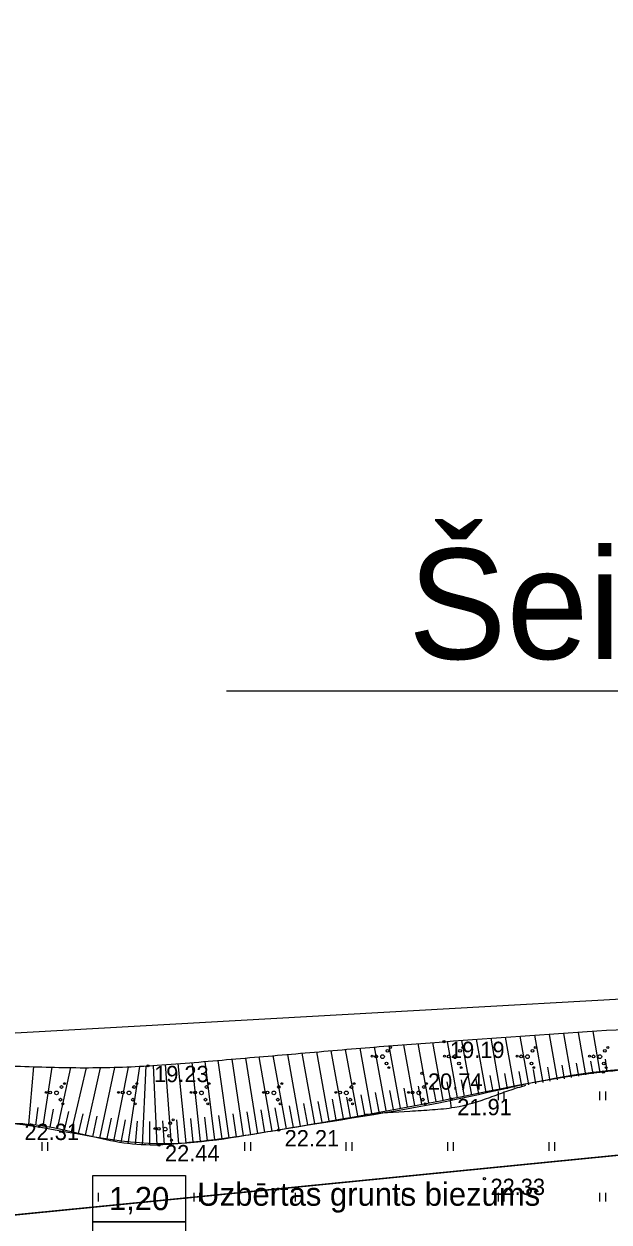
# Model space of a CAD drawing. Extents: x 521824 to 524158, y 294774 to 296228.
# Drawn here: x 522090.3 to 522130.6, y 296028.6 to 296111.3 of the extents above; entities that cross this region are included whole.
import ezdxf

# ---------------------------------------------------------------- set-up
doc = ezdxf.new("R2010")
doc.units = 0
for name, color, linetype in [('Geolite Projekts', 7, 'Continuous'), ('GL Atradnes kontura', 7, 'Continuous'), ('GL Urbumi Krajumu aprekina plans', 7, 'Continuous'), ('GL4 Segkartas izplatības laukums', 7, 'Continuous'), ('GL7 Citi Izplatības laukumi', 7, 'Continuous'), ('HIDG_PLIN_####_####_#', 7, 'Continuous'), ('RAMI_UZMR_####_####_#', 7, 'Continuous'), ('RELJ_AATZ_####_TKST_#', 7, 'Continuous'), ('RELJ_ELEM_####_####_#', 7, 'Continuous'), ('RELJ_HORZ_RESN_####_#', 7, 'Continuous'), ('RELJ_NOGA_####_####_#', 7, 'Continuous'), ('ROBZ_IERR_####_####_#', 7, 'Continuous'), ('ROBZ_UZMR_####_####_#', 7, 'Continuous'), ('TERT_ELEM_####_####_#', 7, 'Continuous'), ('TERT_KONT_####_####_#', 7, 'Continuous')]:
    doc.layers.add(name, color=color, linetype=linetype)

msp = doc.modelspace()

# ---------------------------------------------------------------- linework, layer by layer
at = {"layer": 'Geolite Projekts'}
msp.add_lwpolyline([(522219.082, 296028.598), (522170.273, 296065.227), (522104.226, 296065.227)], dxfattribs=at)
at = {"layer": 'GL Atradnes kontura'}
msp.add_lwpolyline([(521873.3, 295920.729), (521993.224, 295987.196), (522041.36, 296024.307), (522231.747, 296043.148), (522231.747, 296043.148), (522324.238, 295937.68), (522172.848, 295833.392), (522160.802, 295825.572), (522154.447, 295832.015), (522095.923, 295791.504), (521999.655, 295722.606), (521986.667, 295713.792), (521905.108, 295850.089)], close=True, dxfattribs=at)
at = {"layer": 'GL Urbumi Krajumu aprekina plans'}
for points in [[(522095.004, 296031.81), (522101.404, 296031.81), (522101.404, 296028.61), (522095.004, 296028.61)], [(522095.004, 296028.61), (522101.404, 296028.61), (522101.404, 296025.41), (522095.004, 296025.41)]]:
    msp.add_lwpolyline(points, close=True, dxfattribs=at)
at = {"layer": 'GL4 Segkartas izplatības laukums'}
msp.add_lwpolyline([(522035.409, 296019.72), (522041.36, 296024.307), (522231.747, 296043.148), (522236.101, 296038.183), (522198.651, 296029.427), (522189.713, 296025.592), (522167.466, 296021.53), (522139.559, 296023.596), (522113.856, 296021.004), (522086.791, 296018.275), (522076.123, 296020.164), (522036.859, 296015.29)], close=True, dxfattribs=at)
at = {"layer": 'GL7 Citi Izplatības laukumi'}
msp.add_lwpolyline([(522036.859, 296015.29), (522076.123, 296020.164), (522086.791, 296018.275), (522113.856, 296021.004), (522139.559, 296023.596), (522167.466, 296021.53), (522189.713, 296025.592), (522198.651, 296029.427), (522236.101, 296038.183), (522231.747, 296043.148), (522041.36, 296024.307), (522035.409, 296019.72), (522036.859, 296015.29)], dxfattribs=at)
at = {"layer": 'HIDG_PLIN_####_####_#'}
msp.add_spline([(522049.427, 296036.019), (522051.676, 296035.315), (522053.955, 296035.24), (522056.634, 296035.673), (522059.312, 296036.185), (522061.993, 296036.703), (522064.682, 296037.155), (522072.346, 296038.31), (522080.041, 296039.254), (522082.383, 296039.403), (522084.729, 296039.447), (522089.428, 296039.354), (522094.127, 296039.24), (522098.816, 296039.367), (522103.922, 296039.767), (522109.025, 296040.205), (522114.13, 296040.641), (522119.237, 296041.034), (522140.361, 296042.353), (522146.42, 296042.519), (522152.486, 296042.453), (522158.555, 296042.404), (522161.588, 296042.465), (522164.619, 296042.625), (522170.455, 296046.167), (522171.081, 296047.396)], degree=3, dxfattribs=at)
at = {"layer": 'RAMI_UZMR_####_####_#'}
msp.add_lwpolyline([(522023.729, 296021.723), (522015.468, 296031.834), (522031.173, 296049.489), (522037.438, 296043.035), (522045.257, 296040.016), (522064.856, 296037.774), (522081.006, 296041.17), (522170.455, 296046.167), (522192.824, 296044.95), (522215.986, 296046.637), (522238.336, 296053.36), (522285.718, 296059.481)], dxfattribs=at)
at = {"layer": 'RELJ_ELEM_####_####_#'}
for centre in [(522119.237, 296041.034), (522098.816, 296039.367), (522117.716, 296038.847), (522130.234, 296038.941), (522119.737, 296037.086), (522107.826, 296034.933), (522099.568, 296033.904), (522122.032, 296031.58)]:
    msp.add_circle(centre, 0.075, dxfattribs=at)
at = {"layer": 'RELJ_HORZ_RESN_####_#'}
msp.add_line((522119.673, 296036.947), (522119.745, 296036.452), dxfattribs=at)
msp.add_spline([(522124.862, 296038.005), (522124.743, 296037.971), (522123.553, 296037.597), (522122.379, 296037.164), (522119.985, 296036.49), (522118.438, 296036.322), (522116.884, 296036.223), (522113.811, 296036.013)], degree=3, dxfattribs=at)
at = {"layer": 'RELJ_NOGA_####_####_#'}
for p, q in [((522129.035, 296038.736), (522128.531, 296041.671)), ((522130.021, 296038.905), (522129.539, 296041.734)), ((522117.221, 296036.631), (522116.461, 296040.827)), ((522118.205, 296036.81), (522117.464, 296040.903)), ((522119.189, 296036.987), (522118.469, 296040.977)), ((522120.173, 296037.165), (522119.474, 296041.051)), ((522121.158, 296037.342), (522120.477, 296041.125)), ((522122.142, 296037.519), (522121.482, 296041.197)), ((522123.126, 296037.695), (522122.486, 296041.268)), ((522124.111, 296037.871), (522123.493, 296041.338)), ((522125.095, 296038.046), (522124.499, 296041.407)), ((522126.08, 296038.22), (522125.506, 296041.474)), ((522127.065, 296038.393), (522126.514, 296041.541)), ((522128.05, 296038.565), (522127.522, 296041.606)), ((522107.38, 296034.855), (522106.491, 296039.987)), ((522108.365, 296035.029), (522107.462, 296040.071)), ((522109.349, 296035.206), (522108.458, 296040.156)), ((522110.333, 296035.383), (522109.459, 296040.242)), ((522111.318, 296035.561), (522110.455, 296040.327)), ((522112.302, 296035.739), (522111.456, 296040.413)), ((522113.285, 296035.917), (522112.454, 296040.498)), ((522114.269, 296036.096), (522113.455, 296040.583)), ((522115.253, 296036.274), (522114.456, 296040.668)), ((522116.237, 296036.453), (522115.458, 296040.749)), ((522090.582, 296035.33), (522090.926, 296039.318)), ((522091.574, 296035.212), (522092.189, 296039.285)), ((522092.557, 296035.026), (522093.475, 296039.254)), ((522093.532, 296034.805), (522094.56, 296039.233)), ((522094.507, 296034.58), (522095.544, 296039.232)), ((522095.484, 296034.369), (522096.514, 296039.251)), ((522096.464, 296034.168), (522097.462, 296039.287)), ((522097.447, 296033.989), (522098.246, 296039.329)), ((522098.443, 296033.896), (522098.691, 296039.358)), ((522099.442, 296033.898), (522099.195, 296039.394)), ((522100.44, 296033.96), (522100.031, 296039.456)), ((522101.436, 296034.046), (522100.903, 296039.522)), ((522102.431, 296034.148), (522101.861, 296039.597)), ((522103.425, 296034.261), (522102.76, 296039.669)), ((522104.416, 296034.395), (522103.66, 296039.745)), ((522105.405, 296034.539), (522104.613, 296039.826)), ((522106.394, 296034.691), (522105.563, 296039.908)), ((522126.572, 296038.307), (522126.404, 296039.267)), ((522127.557, 296038.48), (522127.395, 296039.408)), ((522128.542, 296038.651), (522128.388, 296039.547)), ((522129.528, 296038.82), (522129.379, 296039.685)), ((522130.514, 296038.986), (522130.387, 296039.821)), ((522120.666, 296037.253), (522120.458, 296038.404)), ((522121.65, 296037.43), (522121.448, 296038.549)), ((522122.634, 296037.607), (522122.439, 296038.695)), ((522123.618, 296037.783), (522123.43, 296038.839)), ((522124.603, 296037.959), (522124.42, 296038.983)), ((522125.587, 296038.133), (522125.412, 296039.126)), ((522114.761, 296036.185), (522114.52, 296037.517)), ((522115.745, 296036.364), (522115.509, 296037.667)), ((522116.729, 296036.542), (522116.498, 296037.816)), ((522117.713, 296036.72), (522117.488, 296037.964)), ((522118.697, 296036.898), (522118.478, 296038.111)), ((522119.681, 296037.076), (522119.468, 296038.257)), ((522109.841, 296035.294), (522109.577, 296036.766)), ((522110.825, 296035.472), (522110.565, 296036.916)), ((522111.81, 296035.65), (522111.553, 296037.066)), ((522112.793, 296035.828), (522112.542, 296037.216)), ((522113.777, 296036.007), (522113.531, 296037.367)), ((522091.079, 296035.279), (522091.222, 296036.486)), ((522092.067, 296035.127), (522092.298, 296036.369)), ((522093.045, 296034.917), (522093.342, 296036.214)), ((522094.019, 296034.692), (522094.335, 296036.053)), ((522094.995, 296034.474), (522095.304, 296035.904)), ((522103.921, 296034.327), (522103.7, 296035.94)), ((522104.911, 296034.466), (522104.682, 296036.062)), ((522105.9, 296034.614), (522105.655, 296036.189)), ((522106.887, 296034.772), (522106.632, 296036.325)), ((522107.873, 296034.941), (522107.6, 296036.467)), ((522108.857, 296035.118), (522108.589, 296036.616)), ((522095.973, 296034.267), (522096.284, 296035.767)), ((522096.955, 296034.073), (522097.25, 296035.645)), ((522097.944, 296033.93), (522098.098, 296035.554)), ((522098.942, 296033.886), (522098.944, 296035.533)), ((522099.941, 296033.926), (522099.84, 296035.575)), ((522100.939, 296034), (522100.795, 296035.647)), ((522101.934, 296034.097), (522101.766, 296035.735)), ((522102.928, 296034.202), (522102.745, 296035.831))]:
    msp.add_line(p, q, dxfattribs=at)
msp.add_spline([(522175.448, 296046.891), (522175.236, 296045.622), (522174.436, 296043.939), (522173.76, 296043.126), (522173.02, 296042.421), (522171.292, 296041.359), (522166.958, 296040.08), (522163.372, 296039.34), (522159.787, 296038.656), (522152.587, 296037.951), (522149.62, 296038.078), (522146.651, 296038.377), (522143.681, 296038.705), (522140.71, 296038.919), (522138.088, 296039.058), (522135.458, 296039.195), (522130.234, 296038.941), (522119.737, 296037.086), (522107.826, 296034.933), (522103.703, 296034.297), (522101.633, 296034.066), (522099.568, 296033.904), (522097.141, 296034.039), (522094.718, 296034.534), (522092.294, 296035.081), (522089.866, 296035.374), (522087.597, 296035.415), (522085.316, 296035.402), (522080.758, 296035.107), (522065.806, 296032.84), (522062.669, 296032.134), (522059.56, 296031.279), (522056.438, 296030.499), (522054.86, 296030.209), (522053.265, 296030.022), (522051.323, 296029.965), (522049.381, 296030.038), (522048.367, 296030.099)], degree=3, dxfattribs=at)
at = {"layer": 'ROBZ_IERR_####_####_#'}
msp.add_lwpolyline([(521982.721, 296071.944), (522030.783, 296022.794), (522033.554, 296023.535), (522231.747, 296043.148), (522293.95, 296059.25), (522300.416, 296060.924), (522337.144, 296010.443), (522362.112, 295976.434), (522359.108, 295971.285), (522349.756, 295955.259), (522172.848, 295833.392), (522168.097, 295830.304), (522159.466, 295824.695), (522157.572, 295823.464), (522100.03, 295786.069), (522037.633, 295748.407), (521945.66, 295684.513), (521914.938, 295661.444)], dxfattribs=at)
at = {"layer": 'ROBZ_UZMR_####_####_#'}
msp.add_lwpolyline([(522148.908, 296111.268), (522231.747, 296043.148), (522033.554, 296023.535), (521986.218, 296071.944)], dxfattribs=at)
at = {"layer": 'TERT_ELEM_####_####_#'}
for p, q in [((522123, 296037), (522123, 296037.6)), ((522123.4, 296037), (522123.4, 296037.6)), ((522130, 296037), (522130, 296037.6)), ((522130.4, 296037), (522130.4, 296037.6)), ((522091.5, 296033.5), (522091.5, 296034.1)), ((522091.9, 296033.5), (522091.9, 296034.1)), ((522105.5, 296033.5), (522105.5, 296034.1)), ((522105.9, 296033.5), (522105.9, 296034.1)), ((522112.5, 296033.5), (522112.5, 296034.1)), ((522112.9, 296033.5), (522112.9, 296034.1)), ((522119.5, 296033.5), (522119.5, 296034.1)), ((522119.9, 296033.5), (522119.9, 296034.1)), ((522126.5, 296033.5), (522126.5, 296034.1)), ((522126.9, 296033.5), (522126.9, 296034.1)), ((522095, 296030), (522095, 296030.6)), ((522095.4, 296030), (522095.4, 296030.6)), ((522102, 296030), (522102, 296030.6)), ((522102.4, 296030), (522102.4, 296030.6)), ((522109, 296030), (522109, 296030.6)), ((522109.4, 296030), (522109.4, 296030.6)), ((522116, 296030), (522116, 296030.6)), ((522116.4, 296030), (522116.4, 296030.6)), ((522123, 296030), (522123, 296030.6)), ((522123.4, 296030), (522123.4, 296030.6)), ((522130, 296030), (522130, 296030.6)), ((522130.4, 296030), (522130.4, 296030.6))]:
    msp.add_line(p, q, dxfattribs=at)
for centre, radius in [((522114.282, 296040.034), 0.064), ((522114.566, 296040.021), 0.096), ((522115, 296040), 0.128), ((522115.348, 296040.408), 0.096), ((522115.544, 296040.639), 0.064), ((522119.282, 296040.034), 0.064), ((522119.566, 296040.021), 0.096), ((522120, 296040), 0.128), ((522120.348, 296040.408), 0.096), ((522120.544, 296040.639), 0.064), ((522124.282, 296040.034), 0.064), ((522124.566, 296040.021), 0.096), ((522125, 296040), 0.128), ((522125.348, 296040.408), 0.096), ((522125.544, 296040.639), 0.064), ((522129.282, 296040.034), 0.064), ((522129.566, 296040.021), 0.096), ((522130, 296040), 0.128), ((522130.348, 296040.408), 0.096), ((522130.544, 296040.639), 0.064), ((522115.276, 296039.533), 0.096), ((522115.434, 296039.244), 0.064), ((522120.276, 296039.533), 0.096), ((522120.434, 296039.244), 0.064), ((522125.276, 296039.533), 0.096), ((522125.434, 296039.244), 0.064), ((522130.276, 296039.533), 0.096), ((522130.434, 296039.244), 0.064), ((522091.782, 296037.534), 0.064), ((522092.066, 296037.521), 0.096), ((522092.5, 296037.5), 0.128), ((522092.848, 296037.908), 0.096), ((522093.044, 296038.139), 0.064), ((522096.782, 296037.534), 0.064), ((522097.066, 296037.521), 0.096), ((522097.5, 296037.5), 0.128), ((522097.848, 296037.908), 0.096), ((522098.044, 296038.139), 0.064), ((522101.782, 296037.534), 0.064), ((522102.066, 296037.521), 0.096), ((522102.5, 296037.5), 0.128), ((522102.848, 296037.908), 0.096), ((522103.044, 296038.139), 0.064), ((522106.782, 296037.534), 0.064), ((522107.066, 296037.521), 0.096), ((522107.5, 296037.5), 0.128), ((522107.848, 296037.908), 0.096), ((522108.044, 296038.139), 0.064), ((522111.782, 296037.534), 0.064), ((522112.066, 296037.521), 0.096), ((522112.5, 296037.5), 0.128), ((522112.848, 296037.908), 0.096), ((522113.044, 296038.139), 0.064), ((522116.782, 296037.534), 0.064), ((522117.066, 296037.521), 0.096), ((522117.5, 296037.5), 0.128), ((522117.848, 296037.908), 0.096), ((522118.044, 296038.139), 0.064), ((522092.776, 296037.033), 0.096), ((522092.934, 296036.744), 0.064), ((522097.776, 296037.033), 0.096), ((522097.934, 296036.744), 0.064), ((522102.776, 296037.033), 0.096), ((522102.934, 296036.744), 0.064), ((522107.776, 296037.033), 0.096), ((522107.934, 296036.744), 0.064), ((522112.776, 296037.033), 0.096), ((522112.934, 296036.744), 0.064), ((522117.776, 296037.033), 0.096), ((522117.934, 296036.744), 0.064), ((522099.282, 296035.034), 0.064), ((522099.566, 296035.021), 0.096), ((522100, 296035), 0.128), ((522100.348, 296035.408), 0.096), ((522100.544, 296035.639), 0.064), ((522100.276, 296034.533), 0.096), ((522100.434, 296034.244), 0.064)]:
    msp.add_circle(centre, radius, dxfattribs=at)
at = {"layer": 'TERT_KONT_####_####_#'}
msp.add_spline([(522170.455, 296046.167), (522166.971, 296040.032), (522160.902, 296038.756), (522150.961, 296037.91), (522139.124, 296038.986), (522130.183, 296038.986), (522119.642, 296036.952), (522107.601, 296034.893), (522099.464, 296033.988), (522089.549, 296035.372), (522071.922, 296033.706), (522053.168, 296029.937), (522045.456, 296030.245), (522037.77, 296029.989), (522034.696, 296030.911), (522029.11, 296035.756), (522025.319, 296040.422), (522023.126, 296042.473)], degree=3, dxfattribs=at)

# ---------------------------------------------------------------- texts
at = {"layer": 'Geolite Projekts'}
msp.add_text('Šeit aizber', height=7.60714, dxfattribs=at).set_placement((522116.768, 296067.446))
at = {"layer": 'GL Urbumi Krajumu aprekina plans'}
for s, p in [('1,20', (522096.114, 296029.41)), ('Uzbērtas grunts biezums', (522102.215, 296029.713))]:
    msp.add_text(s, height=1.6, dxfattribs=at).set_placement(p)
at = {"layer": 'RELJ_AATZ_####_TKST_#'}
for s, p in [(' 19.19', (522119.237, 296039.909)), (' 19.23', (522098.816, 296038.242)), (' 20.74', (522117.716, 296037.722)), (' 21.91', (522119.737, 296035.961)), (' 22.31', (522089.866, 296034.249)), (' 22.21', (522107.826, 296033.808)), (' 22.44', (522099.568, 296032.779)), (' 22.33', (522122.032, 296030.455))]:
    msp.add_text(s, height=1.125, dxfattribs=at).set_placement(p)

doc.saveas('drawing.dxf')
